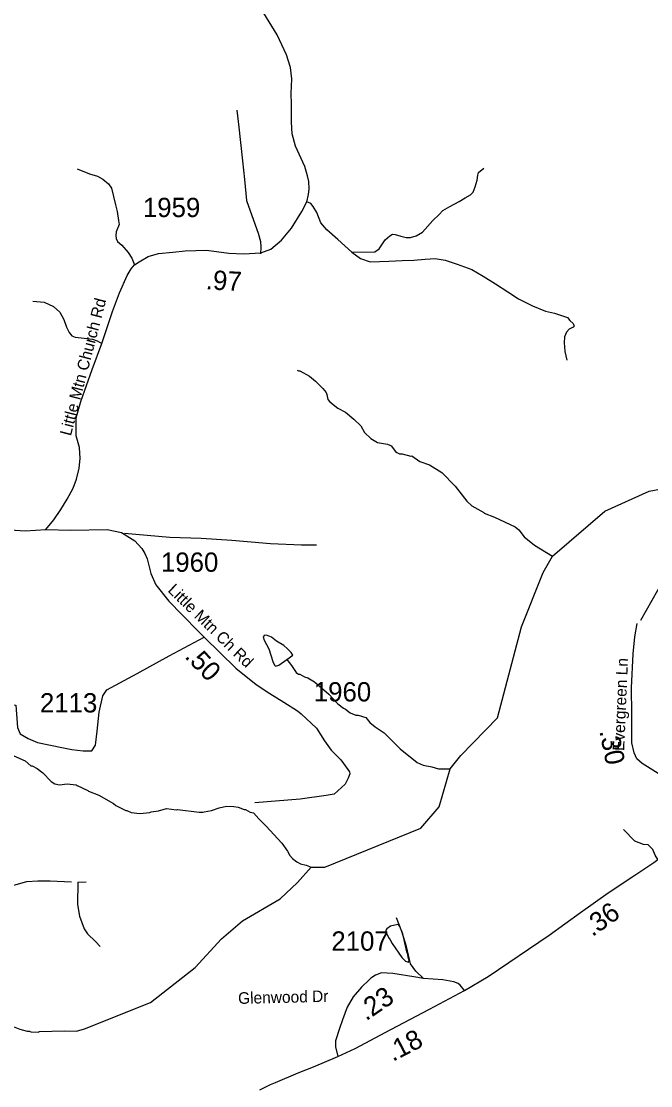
# Model space of a CAD drawing. Extents: x 1248224 to 1454986, y 825081 to 985870.
# Drawn here: x 1390035 to 1394113, y 912919 to 919814 of the extents above; entities that cross this region are included whole.
import ezdxf

# ---------------------------------------------------------------- set-up
doc = ezdxf.new("R2010")
doc.units = 0
for name, color, linetype in [('Exist Hydrographic Creek Single Shore', 7, 'Continuous'), ('Exist Hydrographic Misc Water Feature', 7, 'Continuous'), ('Exist Road Non-System Type 51', 7, 'Continuous'), ('Exist Road Secondary Mileage Hundredths English Label', 7, 'Continuous'), ('Exist Road Secondary Type 51 Attributed', 7, 'Continuous'), ('Exist Road Secondary Type 51 Label', 7, 'Continuous'), ('Exist Road Secondary Type 51 Number Label', 7, 'Continuous')]:
    doc.layers.add(name, color=color, linetype=linetype)

msp = doc.modelspace()

# ---------------------------------------------------------------- linework, layer by layer
at = {"layer": 'Exist Hydrographic Creek Single Shore'}
for points in [[(1394102.8, 916770.2), (1394386.8, 916823.5), (1394528.8, 916820.8), (1394702.8, 916764.7), (1394916.7, 916635.6), (1395407.8, 916202.2)], [(1393415.7, 916242.3), (1393476.7, 916349.5), (1393815.7, 916641.4), (1394102.8, 916770.2)], [(1390444.6, 913288.3), (1390872.7, 913457), (1391161.7, 913684.3), (1391331.7, 913871.2), (1391467.6, 913986.8), (1391712.7, 914129.5), (1391823.7, 914235.7), (1391913.3, 914334.6), (1392000.7, 914333.8), (1392622.7, 914587.2), (1392742.8, 914726.1), (1392814.3, 914970.4), (1392882.7, 915058), (1393120.8, 915302.8), (1393274.8, 915890.6), (1393415.7, 916242.3)]]:
    msp.add_lwpolyline(points, dxfattribs=at)
at = {"layer": 'Exist Hydrographic Misc Water Feature'}
for points in [[(1391822.4, 917553.9), (1391830.9, 917549.1), (1391838.9, 917548.9), (1391902.2, 917515.4), (1391941.3, 917482.4), (1391988.2, 917435.2), (1392009.6, 917408.7), (1392015.2, 917396.6), (1392020.5, 917364.4), (1392034.1, 917348.1), (1392085.2, 917306.7), (1392136.5, 917281.9), (1392188.5, 917235.8), (1392234.4, 917193), (1392259.4, 917150.4), (1392300.5, 917111.4), (1392343.7, 917084.3), (1392407.6, 917074.7), (1392423.4, 917068.3), (1392431.3, 917064.1), (1392458.5, 917027.5), (1392468.3, 917021.2), (1392486, 917012.7), (1392502, 917012.4), (1392559.8, 916997.3), (1392565.7, 916998.8), (1392616.9, 916961.4), (1392679.9, 916939.9), (1392759.2, 916889.9), (1392845, 916801.8), (1392920.8, 916705.8), (1392954, 916675), (1393030.6, 916632.7), (1393032.8, 916627.1), (1393100.2, 916601.4), (1393234.7, 916538), (1393258.3, 916519.5), (1393293.2, 916474.5), (1393359.9, 916420.9), (1393476.7, 916349.5)], [(1391755.5, 915679.7), (1391793.8, 915708.5), (1391784.2, 915724.7), (1391760.7, 915749.2), (1391735.2, 915769.7), (1391687.8, 915798.7), (1391656.3, 915823.4), (1391624.6, 915838.1), (1391608.6, 915834.5), (1391602.4, 915826.6), (1391607.9, 915804.4), (1391638.7, 915747.8), (1391664.9, 915667.3), (1391676.4, 915643.1), (1391682.3, 915636.9), (1391704.4, 915642.4), (1391755.5, 915679.7)], [(1391755.5, 915679.7), (1391786.3, 915640.6), (1391815.3, 915596), (1391831.1, 915583.7), (1391839.1, 915583.5), (1391870.7, 915566.8), (1391890.6, 915560.4), (1391934.1, 915535.4), (1392028.4, 915455.4), (1392086.5, 915393.2), (1392122.4, 915363.4), (1392136.3, 915357.1), (1392165.8, 915334.5), (1392201.5, 915319.7), (1392217.5, 915319.3), (1392267.1, 915304.2), (1392292.4, 915271.7), (1392327.8, 915242.9), (1392385, 915203.7), (1392488.7, 915101.4), (1392598.9, 915013.1), (1392638.4, 914996.2), (1392694.2, 914985.1), (1392738, 914972), (1392814.3, 914970.4)], [(1389967.6, 915065.1), (1390060.7, 915023.1), (1390098, 914990.3), (1390106, 914990.1), (1390137.6, 914973.4), (1390175, 914944.6), (1390227.8, 914889.5), (1390251.5, 914874.9), (1390283.4, 914868.3), (1390331.5, 914873.2), (1390391.4, 914867.9), (1390396.2, 914862.8), (1390466.6, 914830.2), (1390469.7, 914825.7), (1390538, 914800.7), (1390632.8, 914746.6), (1390648.5, 914734.3), (1390711.8, 914701), (1390719.8, 914700.7), (1390747.5, 914688.1), (1390803.4, 914682.9), (1390867.6, 914689.5), (1390875.7, 914693.3), (1390923.8, 914700.2), (1390976.2, 914715.1), (1391039.9, 914705.7), (1391047.9, 914707.5), (1391187.6, 914690.4), (1391211.6, 914689.9), (1391219.7, 914693.7), (1391267.9, 914700.6), (1391316.2, 914719.6), (1391364.4, 914728.5), (1391412.4, 914727.4), (1391440.4, 914722.8), (1391480.1, 914707.9), (1391488.1, 914707.8), (1391517.7, 914691.1), (1391539.6, 914686.7), (1391573.3, 914646.7), (1391621.8, 914600.9), (1391723.4, 914490.7), (1391760.2, 914438), (1391775.6, 914409.6), (1391793.2, 914391.2), (1391820.7, 914368.7), (1391844.5, 914356.2), (1391880.2, 914347.3), (1391913.3, 914334.6)], [(1392544.4, 913718), (1392547, 913733), (1392543.2, 913741.1), (1392539.8, 913769.2), (1392532.1, 913785.3), (1392506.7, 913901.8), (1392487.7, 913950.2), (1392481.9, 913958.4), (1392474, 913962.5), (1392427.7, 913951.5), (1392403.3, 913934.1), (1392397.2, 913926.2), (1392398.8, 913912.1), (1392414.2, 913879.8), (1392425.8, 913863.6), (1392437.3, 913839.3), (1392501.3, 913750), (1392524.8, 913725.5), (1392544.4, 913718)], [(1389548.1, 913336.4), (1389594, 913338.4), (1389608.2, 913342.1), (1389668.9, 913331.1), (1389674, 913332.6), (1389753.8, 913322.9), (1389819.4, 913307.7), (1389873.6, 913316.2), (1389897.8, 913323.7), (1389913.8, 913323.3), (1389961.3, 913302.3), (1389993.3, 913297.6), (1390024.9, 913285), (1390072.7, 913271.8), (1390088.7, 913271.5), (1390096.6, 913267.3), (1390144.6, 913266.3), (1390152.7, 913270.1), (1390312.7, 913274.6), (1390392.7, 913272.8), (1390444.6, 913288.3)]]:
    msp.add_lwpolyline(points, dxfattribs=at)
at = {"layer": 'Exist Road Non-System Type 51'}
msp.add_line((1390401.7, 914237.2), (1390456.2, 914238.5), dxfattribs=at)
for points in [[(1391432.6, 919237.8), (1391443.8, 919127.3), (1391452.7, 919047.1), (1391468.3, 918910.7), (1391481.7, 918789.4), (1391490.7, 918698.4), (1391495.1, 918652.9), (1391517.4, 918585.8), (1391568.8, 918440.6), (1391584.4, 918386.5), (1391586.6, 918349.7), (1391584.4, 918306.3)], [(1392177, 918317.2), (1392326.6, 918319.3), (1392353.3, 918338.8), (1392392.3, 918397.3), (1392422.9, 918424.7), (1392439.1, 918434.4), (1392457.1, 918432), (1392494.9, 918421.2), (1392528.7, 918412.5), (1392556.8, 918414), (1392593, 918423.3), (1392633.5, 918448.5), (1392701.1, 918523.1), (1392741.9, 918562.3), (1392766.4, 918587.9), (1392811, 918613), (1392871.7, 918645.8), (1392910.2, 918669), (1392944.6, 918690.4), (1392962.9, 918706), (1392975.7, 918741.8), (1392988.5, 918783.5), (1392993.2, 918817.5), (1392997.5, 918833.4), (1393032.1, 918862.7)], [(1390398.1, 918858.7), (1390476.2, 918826.2), (1390529.8, 918811), (1390563.2, 918791.5), (1390601.2, 918761.2), (1390619, 918733.1), (1390645.8, 918624.8), (1390657, 918581.4), (1390665.9, 918522.9), (1390669.3, 918496.9), (1390650.3, 918449.3), (1390648.1, 918425.5), (1390650.3, 918406), (1390659.2, 918386.5), (1390686, 918362.7), (1390728.4, 918315), (1390750.7, 918278.2), (1390768.6, 918237)], [(1392177, 918317.2), (1392085.5, 918399.5), (1392014.1, 918462.3), (1391976.1, 918507.8), (1391949.3, 918574.9), (1391927, 918613.9), (1391911.4, 918633.4), (1391884.6, 918644.2)], [(1392177, 918317.2), (1392232.8, 918276), (1392295.3, 918256.5), (1392415.6, 918258.7), (1392501.7, 918263), (1392577.8, 918265.4), (1392652, 918272), (1392716.1, 918276.7), (1392782, 918267.3), (1392859.5, 918239.8), (1392952.9, 918205.9), (1393028.1, 918162.3), (1393107.1, 918112.7), (1393186.1, 918061.1), (1393255.3, 918015.6), (1393346.4, 917969.8), (1393431.8, 917936), (1393489.6, 917922.9), (1393527.3, 917910.1), (1393573.1, 917895.2)], [(1390110.1, 918000.9), (1390183.8, 917994.4), (1390244, 917966.3), (1390284.2, 917929.4), (1390311, 917881.8), (1390328.9, 917832), (1390344.5, 917797.3), (1390362.3, 917775.6), (1390384.7, 917767), (1390422.6, 917762.6), (1390462.8, 917758.3), (1390496.3, 917754), (1390527.5, 917743.1), (1390557.9, 917727.1)], [(1393573.1, 917895.2), (1393588.7, 917874.8), (1393610.3, 917856.4), (1393612.2, 917850.3), (1393616, 917840.3), (1393609.8, 917832.4), (1393585.5, 917818.9), (1393567.1, 917799.2), (1393554.5, 917769.5), (1393551.8, 917731.5), (1393555.2, 917705.4), (1393556.6, 917675.3), (1393562.1, 917647.2), (1393569.5, 917619)], [(1390704.9, 916498.4), (1390997.9, 916471.9), (1391200.3, 916465.3), (1391400, 916453.4), (1391650.7, 916430.9), (1391850.4, 916423), (1391948.5, 916421.7)], [(1390140.6, 915142.8), (1390297.3, 915109.5), (1390363.1, 915096.9), (1390435.2, 915087.5), (1390491.7, 915087.5), (1390516.7, 915125.2), (1390526.1, 915216.1), (1390538.7, 915338.5), (1390563.7, 915445.1), (1390588.8, 915482.8), (1390786.3, 915589.4), (1390993.2, 915702.4), (1391218.9, 915824.7)], [(1392151, 914966.9), (1392161.4, 914951.4), (1392164.6, 914938.9), (1392152, 914910.6), (1392133.2, 914873), (1392061.1, 914807.1), (1392011, 914797.7), (1391841.7, 914775.7), (1391547.1, 914750.7)], [(1394159.2, 914384.1), (1394141.1, 914412.2), (1394125.5, 914449.8), (1394097.2, 914478.1), (1394065.9, 914481.2), (1394009.5, 914503.2), (1393937.4, 914578.5)], [(1390401.7, 914237.2), (1390399.6, 914091.7), (1390413.2, 914016.4), (1390441.9, 913934.4), (1390465, 913902.7), (1390515.5, 913853.7), (1390546.8, 913820.7)], [(1392641.8, 913613.3), (1392590.3, 913661), (1392555.8, 913708.1), (1392530.7, 913821), (1392499.4, 913918.3), (1392464.9, 914006.1)]]:
    msp.add_lwpolyline(points, dxfattribs=at)
at = {"layer": 'Exist Road Secondary Type 51 Attributed'}
for points in [[(1390195.2, 916521.2), (1390245.2, 916584.3), (1390291.5, 916650.2), (1390332.8, 916717.7), (1390370.2, 916790.1), (1390392.5, 916848.5), (1390410.3, 916920), (1390417, 916980.7), (1390411.9, 917052.2), (1390391.4, 917128.7), (1390391.4, 917195.1), (1390391.4, 917244.9), (1390420.4, 917351.1), (1390494, 917559), (1390557.9, 917727.1), (1390625.7, 917933.8), (1390670.4, 918055.1), (1390721.7, 918167.7), (1390746.3, 918211), (1390768.6, 918237), (1390799.8, 918256.5), (1390857.9, 918289), (1390924.8, 918308.5), (1391016.3, 918317.2), (1391096.8, 918327.3), (1391235.1, 918330), (1391378.9, 918312.2), (1391477.5, 918306.7), (1391587, 918313.6), (1391652.5, 918336.7), (1391721.7, 918395.1), (1391786.4, 918473.1), (1391853.4, 918581.4), (1391884.6, 918644.2), (1391895.8, 918691.9), (1391899.1, 918728.7), (1391898, 918776.4), (1391889.1, 918813.2), (1391872.3, 918873.9), (1391811.1, 919004.7), (1391790.7, 919085.2), (1391785.3, 919159.8), (1391785.3, 919276.8), (1391783, 919346.2), (1391787.7, 919440.6), (1391779.2, 919514.8), (1391754, 919596.9), (1391693.3, 919725.4), (1391514.4, 920019.4)], [(1389018.4, 915561.4), (1389139.7, 915619), (1389177.8, 915640.2), (1389202.4, 915660), (1389226.9, 915686.5), (1389248.7, 915723.5), (1389275.9, 915772.4), (1389333.9, 916029), (1389385.7, 916251.1), (1389399.2, 916300.5), (1389419.3, 916374.2), (1389446.3, 916436.1), (1389468.2, 916460.4), (1389488.5, 916478.1), (1389556, 916514.7), (1389619.6, 916527.8), (1389689.4, 916532.3), (1389894.7, 916523.6), (1390059.9, 916512.8), (1390195.2, 916521.2)], [(1390195.2, 916521.2), (1390356.8, 916517.1), (1390592.2, 916522.7), (1390683.9, 916502.8), (1390771.6, 916448.3), (1390816.7, 916399.1), (1390836.6, 916367.2), (1390850.7, 916331.8), (1390875.3, 916236.6), (1390906.6, 916162.5), (1390991.1, 916056.7), (1391078.3, 915969.4), (1391185.3, 915858.4), (1391218.9, 915824.7), (1391424.5, 915623), (1391556.7, 915517.2), (1391645.3, 915460.4), (1391735.9, 915403.5), (1391824.5, 915348), (1391847.8, 915327.6), (1391948.6, 915235.6), (1391999.1, 915151.9), (1392042.9, 915092.1), (1392105.3, 915029.6), (1392151, 914966.9)], [(1394521.9, 914579.3), (1394499.5, 914648.9), (1394456.9, 914728.9), (1394423.7, 914787.5), (1394389.1, 914823.4), (1394353.1, 914850.1), (1394249.3, 914891.3), (1394161.5, 914940.6), (1394056.7, 915005), (1394022.1, 915036.9), (1394004.8, 915074.2), (1393991.5, 915139.5), (1393991.5, 915327.3), (1393987.5, 915496.4), (1393999.5, 915715.4), (1394010.1, 915827.3), (1394024.8, 915912.7)], [(1389018.4, 915561.4), (1389080.4, 915522.5), (1389216.7, 915467), (1389286.2, 915449.8), (1389332.5, 915437.9), (1389391.1, 915433.9), (1389548.5, 915424.7), (1389720.2, 915418), (1389870.1, 915406.1), (1389999.6, 915383.7), (1390011.2, 915239.5), (1390027.6, 915197.2), (1390080.7, 915168.1), (1390140.6, 915142.8)], [(1387912.4, 915000.2), (1387942.4, 914984.3), (1387999.6, 914957.9), (1388160.4, 914903.7), (1388379.9, 914821.7), (1388527.1, 914758.2), (1388750.8, 914670.6), (1388873.3, 914610.2), (1388999.7, 914546.5), (1389140.1, 914469.9), (1389355.7, 914352.2), (1389512.4, 914271.6), (1389615.3, 914220), (1389697.1, 914196.2), (1389756.1, 914188.2), (1389818.2, 914183), (1389874.2, 914185.6), (1390001.7, 914222.7), (1390071.2, 914241.2), (1390142, 914246.5), (1390222.4, 914245.1), (1390360, 914239)], [(1392906.2, 913535.2), (1393058.9, 913626.6), (1393455, 913894.9), (1393658.6, 914040.1), (1393837.8, 914167.4), (1394002.8, 914279.2), (1394131.9, 914364.5), (1394159.2, 914384.1), (1394227.7, 914419.1), (1394371.4, 914500.3), (1394521.9, 914579.3)], [(1392906.2, 913535.2), (1392879.4, 913569.9), (1392865, 913581.2), (1392837.7, 913592.4), (1392767.1, 913603.7), (1392641.8, 913613.3), (1392579.2, 913624.6), (1392441.1, 913645.5), (1392368.9, 913650.3), (1392330.3, 913635.8), (1392299.8, 913614.9), (1392289.8, 913605.4)], [(1392289.8, 913605.4), (1392238.8, 913557.1), (1392185.8, 913494.4), (1392145.7, 913426.9), (1392116.8, 913345), (1392097.5, 913288.7), (1392071.8, 913210), (1392070.2, 913171.4), (1392086.3, 913108.7)], [(1392086.3, 913108.7), (1392198.7, 913160.2), (1392428.3, 913283.9), (1392678.7, 913414.1), (1392906.2, 913535.2)], [(1391579.7, 912891.8), (1391648.9, 912927.1), (1391681.2, 912940.4), (1391829.2, 913002.2), (1391927.6, 913041.7), (1392086.3, 913108.7)]]:
    msp.add_lwpolyline(points, dxfattribs=at)
at = {"layer": 'Exist Road Secondary Type 51 Number Label'}
msp.add_line((1394049.6, 915935.2), (1394307.5, 916393.8), dxfattribs=at)

# ---------------------------------------------------------------- texts
at = {"layer": 'Exist Road Secondary Mileage Hundredths English Label'}
for s, rotation, p in [('.97', 356.81777, (1391227.9, 918078.1)), ('.50', 313.92516, (1391088.4, 915695.1)), ('.30', 281.52538, (1393779.5, 915216.2)), ('.36', 35.38578, (1393734.5, 913880.3)), ('.23', 34.40287, (1392268.9, 913335.3)), ('.18', 27.4598, (1392442.2, 913072.3))]:
    msp.add_text(s, height=125, rotation=rotation, dxfattribs=at).set_placement(p)
at = {"layer": 'Exist Road Secondary Type 51 Label'}
for s, rotation, p in [('Little Mtn Church Rd', 75.44826, (1390356.4, 917123.7)), ('Little Mtn Ch Rd', 315.65408, (1390979.1, 916123.5)), ('Evergreen Ln', 87.55856, (1393940.6, 915085.9)), ('Glenwood Dr', 1.35583, (1391440.5, 913448.4))]:
    msp.add_text(s, height=75, rotation=rotation, dxfattribs=at).set_placement(p)
at = {"layer": 'Exist Road Secondary Type 51 Number Label'}
for s, p in [('1959', (1390823, 918545.3)), ('1960', (1390939.9, 916247.7)), ('1960', (1391930.1, 915407.9)), ('2113', (1390156, 915336.6)), ('2107', (1392043.9, 913793.5))]:
    msp.add_text(s, height=125, dxfattribs=at).set_placement(p)

doc.saveas('drawing.dxf')
